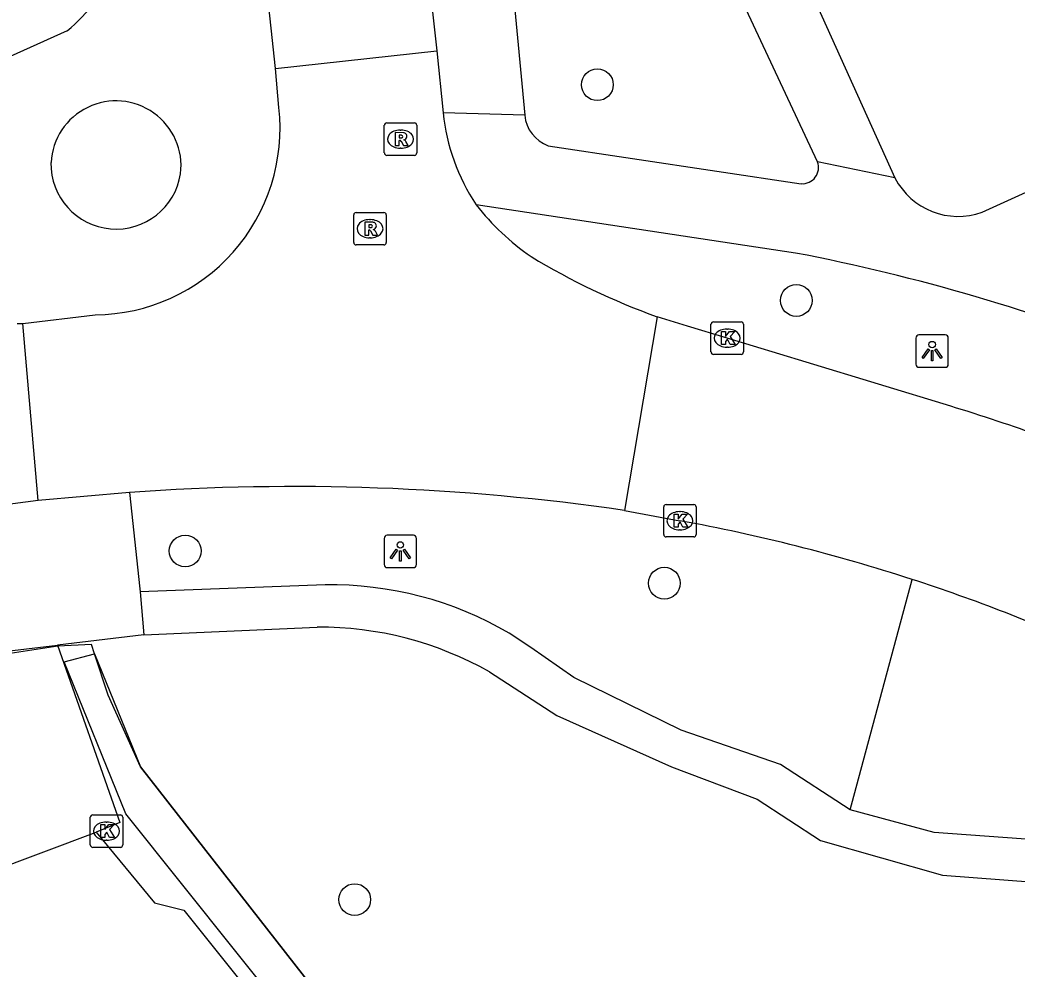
# Model space of a CAD drawing. Extents: x 160037 to 160839, y 385326 to 386441.
# Drawn here: x 160436.25 to 160466.98, y 386057.44 to 386086.69 of the extents above; entities that cross this region are included whole.
import ezdxf

# ---------------------------------------------------------------- set-up
doc = ezdxf.new("R2010")
doc.units = 0
for name, color, linetype in [('IMGEO_Boom', 7, 'Continuous'), ('IMGEO_Groenvoorziening', 7, 'Continuous'), ('IMGEO_Haag', 7, 'Continuous'), ('IMGEO_Hek', 7, 'Continuous'), ('IMGEO_Kolk', 7, 'Continuous'), ('IMGEO_Lichtpunt', 7, 'Continuous'), ('IMGEO_Rijbaan_lokaal_open', 7, 'Continuous'), ('IMGEO_Rioolput', 7, 'Continuous'), ('IMGEO_Voetpad_gesloten', 7, 'Continuous'), ('IMGEO_Voetpad_halfverhard', 7, 'Continuous'), ('IMGEO_Voetpad_open', 7, 'Continuous')]:
    doc.layers.add(name, color=color, linetype=linetype)

msp = doc.modelspace()

# ---------------------------------------------------------------- linework, layer by layer
at = {"layer": 'IMGEO_Boom'}
for centre in [(160454.047, 386084.687), (160460.175, 386078.041), (160441.345, 386070.322), (160456.109, 386069.33), (160446.57, 386059.58)]:
    msp.add_circle(centre, 0.489, dxfattribs=at)
at = {"layer": 'IMGEO_Groenvoorziening'}
msp.add_lwpolyline([(160461.836, 386062.35), (160463.74, 386069.447)], dxfattribs=at)
at = {"layer": 'IMGEO_Haag'}
msp.add_lwpolyline([(160454.044, 386043.49), (160452.076, 386046.291), (160449.767, 386049.39), (160439.514, 386062.225), (160437.613, 386066.906), (160438.554, 386067.158), (160439.969, 386063.668), (160447.804, 386053.639), (160454.081, 386045.605), (160454.623, 386044.91)], dxfattribs=at)
at = {"layer": 'IMGEO_Hek'}
for points in [[(160438.461, 386067.444), (160437.421, 386067.39), (160433.275, 386066.753), (160433.226, 386066.743), (160432.415, 386066.57), (160430.839, 386066.234), (160428.502, 386065.654), (160424.401, 386064.329), (160422.134, 386063.426), (160419.882, 386062.472), (160417.678, 386061.415), (160413.67, 386059.251), (160403.121, 386053.262), (160401.535, 386052.361)], [(160462.513, 386040.524), (160458.013, 386040.571), (160455.062, 386044.349), (160454.623, 386044.91), (160454.081, 386045.605), (160447.804, 386053.639), (160439.969, 386063.668), (160438.975, 386065.882), (160438.554, 386067.158), (160438.461, 386067.444)]]:
    msp.add_lwpolyline(points, dxfattribs=at)
at = {"layer": 'IMGEO_Kolk'}
for p, q in [((160457.621, 386077.38), (160458.473, 386077.38)), ((160457.546, 386076.454), (160457.546, 386077.306)), ((160458.034, 386077.16), (160458.059, 386077.16)), ((160458.547, 386077.306), (160458.547, 386076.454)), ((160458.057, 386076.6), (160458.032, 386076.6)), ((160458.473, 386076.38), (160457.621, 386076.38)), ((160456.089, 386070.828), (160456.089, 386071.68)), ((160456.164, 386071.754), (160457.016, 386071.754)), ((160456.577, 386071.534), (160456.602, 386071.534)), ((160457.09, 386071.68), (160457.09, 386070.828)), ((160456.6, 386070.974), (160456.575, 386070.974)), ((160457.016, 386070.754), (160456.164, 386070.754)), ((160438.421, 386061.264), (160438.421, 386062.116)), ((160438.496, 386062.19), (160439.348, 386062.19)), ((160438.909, 386061.97), (160438.934, 386061.97)), ((160439.422, 386062.116), (160439.422, 386061.264)), ((160438.932, 386061.41), (160438.907, 386061.41)), ((160439.348, 386061.19), (160438.496, 386061.19))]:
    msp.add_line(p, q, dxfattribs=at)
for points in [[(160457.621, 386077.38), (160458.473, 386077.38)], [(160457.546, 386076.454), (160457.546, 386077.306)], [(160457.867, 386077.08), (160457.99, 386077.08), (160457.99, 386076.929), (160458.12, 386077.08), (160458.284, 386077.08), (160458.138, 386076.929), (160458.291, 386076.68), (160458.139, 386076.68), (160458.054, 386076.844), (160457.99, 386076.777), (160457.99, 386076.68), (160457.867, 386076.68), (160457.867, 386077.08)], [(160458.547, 386077.306), (160458.547, 386076.454)], [(160458.473, 386076.38), (160457.621, 386076.38)], [(160456.089, 386070.828), (160456.089, 386071.68)], [(160456.164, 386071.754), (160457.016, 386071.754)], [(160457.09, 386071.68), (160457.09, 386070.828)], [(160456.41, 386071.454), (160456.533, 386071.454), (160456.533, 386071.303), (160456.663, 386071.454), (160456.827, 386071.454), (160456.681, 386071.303), (160456.834, 386071.054), (160456.682, 386071.054), (160456.597, 386071.218), (160456.533, 386071.151), (160456.533, 386071.054), (160456.41, 386071.054), (160456.41, 386071.454)], [(160457.016, 386070.754), (160456.164, 386070.754)], [(160438.421, 386061.264), (160438.421, 386062.116)], [(160438.496, 386062.19), (160439.348, 386062.19)], [(160439.422, 386062.116), (160439.422, 386061.264)], [(160438.742, 386061.89), (160438.865, 386061.89), (160438.865, 386061.739), (160438.995, 386061.89), (160439.159, 386061.89), (160439.013, 386061.739), (160439.166, 386061.49), (160439.014, 386061.49), (160438.929, 386061.654), (160438.865, 386061.587), (160438.865, 386061.49), (160438.742, 386061.49), (160438.742, 386061.89)], [(160439.348, 386061.19), (160438.496, 386061.19)]]:
    msp.add_lwpolyline(points, dxfattribs=at)
for centre, start, end in [((160457.623, 386077.304), 91.552, 178.448), ((160457.623, 386077.304), 91.552, 178.448), ((160458.471, 386077.304), 1.552, 88.448), ((160458.471, 386077.304), 1.552, 88.448), ((160457.623, 386076.456), 181.552, 268.448), ((160457.623, 386076.456), 181.552, 268.448), ((160458.471, 386076.456), 271.552, 358.448), ((160458.471, 386076.456), 271.552, 358.448), ((160456.166, 386071.678), 91.552, 178.448), ((160456.166, 386071.678), 91.552, 178.448), ((160457.014, 386071.678), 1.552, 88.448), ((160457.014, 386071.678), 1.552, 88.448), ((160456.166, 386070.83), 181.552, 268.448), ((160456.166, 386070.83), 181.552, 268.448), ((160457.014, 386070.83), 271.552, 358.448), ((160457.014, 386070.83), 271.552, 358.448), ((160438.498, 386062.114), 91.552, 178.448), ((160438.498, 386062.114), 91.552, 178.448), ((160439.346, 386062.114), 1.552, 88.448), ((160439.346, 386062.114), 1.552, 88.448), ((160438.498, 386061.266), 181.552, 268.448), ((160438.498, 386061.266), 181.552, 268.448), ((160439.346, 386061.266), 271.552, 358.448), ((160439.346, 386061.266), 271.552, 358.448)]:
    msp.add_arc(centre, 0.0765, start, end, dxfattribs=at)
for centre, major_axis, ratio, start_param, end_param in [((160458.033, 386076.88), (-0.387, 0.002), 0.722429, 4.712389, 7.853982), ((160458.058, 386076.88), (-0.39, 0.002), 0.717154, 1.570796, 4.712389), ((160456.576, 386071.254), (-0.387, 0.002), 0.722429, 4.712389, 7.853982), ((160456.601, 386071.254), (-0.39, 0.002), 0.717154, 1.570796, 4.712389), ((160438.908, 386061.69), (-0.387, 0.002), 0.722429, 4.712389, 7.853982), ((160438.933, 386061.69), (-0.39, 0.002), 0.717154, 1.570796, 4.712389)]:
    msp.add_ellipse(centre, major_axis=major_axis, ratio=ratio, start_param=start_param, end_param=end_param, dxfattribs=at)
at = {"layer": 'IMGEO_Lichtpunt'}
for p, q in [((160463.861, 386076.884), (160463.861, 386076.077)), ((160463.861, 386076.884), (160463.861, 386076.077)), ((160464.763, 386076.979), (160463.955, 386076.979)), ((160464.763, 386076.979), (160463.955, 386076.979)), ((160464.857, 386076.077), (160464.857, 386076.884)), ((160464.857, 386076.077), (160464.857, 386076.884)), ((160463.955, 386075.983), (160464.763, 386075.983)), ((160463.955, 386075.983), (160464.763, 386075.983)), ((160447.475, 386070.71), (160447.475, 386069.903)), ((160447.475, 386070.71), (160447.475, 386069.903)), ((160448.377, 386070.805), (160447.569, 386070.805)), ((160448.377, 386070.805), (160447.569, 386070.805)), ((160448.471, 386069.903), (160448.471, 386070.71)), ((160448.471, 386069.903), (160448.471, 386070.71)), ((160447.569, 386069.809), (160448.377, 386069.809)), ((160447.569, 386069.809), (160448.377, 386069.809))]:
    msp.add_line(p, q, dxfattribs=at)
for points in [[(160464.235, 386076.548), (160464.274, 386076.52), (160464.086, 386076.258), (160464.048, 386076.285), (160464.235, 386076.548)], [(160464.337, 386076.5), (160464.384, 386076.5), (160464.384, 386076.178), (160464.337, 386076.178), (160464.337, 386076.5)], [(160464.447, 386076.52), (160464.485, 386076.547), (160464.672, 386076.285), (160464.633, 386076.257), (160464.447, 386076.52)], [(160447.849, 386070.374), (160447.888, 386070.346), (160447.7, 386070.084), (160447.662, 386070.111), (160447.849, 386070.374)], [(160447.951, 386070.326), (160447.998, 386070.326), (160447.998, 386070.004), (160447.951, 386070.004), (160447.951, 386070.326)], [(160448.061, 386070.346), (160448.099, 386070.373), (160448.286, 386070.111), (160448.247, 386070.083), (160448.061, 386070.346)]]:
    msp.add_lwpolyline(points, dxfattribs=at)
for centre in [(160464.36, 386076.682), (160447.974, 386070.508)]:
    msp.add_circle(centre, 0.0994, dxfattribs=at)
for centre, start, end in [((160463.955, 386076.884), 90, 180), ((160463.955, 386076.884), 90, 180), ((160464.763, 386076.884), 0, 90), ((160464.763, 386076.884), 0, 90), ((160463.955, 386076.077), 180, 270), ((160463.955, 386076.077), 180, 270), ((160464.763, 386076.077), 270, 0), ((160464.763, 386076.077), 270, 360), ((160447.569, 386070.71), 90, 180), ((160447.569, 386070.71), 90, 180), ((160448.377, 386070.71), 0, 90), ((160448.377, 386070.71), 0, 90), ((160447.569, 386069.903), 180, 270), ((160447.569, 386069.903), 180, 270), ((160448.377, 386069.903), 270, 0), ((160448.377, 386069.903), 270, 360)]:
    msp.add_arc(centre, 0.0946, start, end, dxfattribs=at)
at = {"layer": 'IMGEO_Rijbaan_lokaal_open'}
for points in [[(160448.766, 386088.69), (160449.099, 386085.729)], [(160444.125, 386085.184), (160443.865, 386087.68)], [(160444.125, 386085.184), (160449.099, 386085.729)], [(160449.099, 386085.729), (160449.289, 386083.818)], [(160444.231, 386083.987), (160444.125, 386085.184)], [(160436.164, 386077.332), (160436.343, 386077.336)], [(160436.343, 386077.336), (160438.572, 386077.6)], [(160436.816, 386071.875), (160436.343, 386077.336)], [(160455.889, 386077.541), (160454.879, 386071.573)], [(160464.932, 386074.783), (160460.475, 386076.143), (160458.047, 386076.88), (160456.822, 386077.249), (160455.889, 386077.541)], [(160439.631, 386072.127), (160436.816, 386071.875)], [(160436.816, 386071.875), (160435.635, 386071.723)], [(160454.879, 386071.573), (160456.59, 386071.254)]]:
    msp.add_lwpolyline(points, dxfattribs=at)
for centre, radius, start, end in [((160438.533, 386083.335), 5.735, 270.3865, 6.5305), ((160455.565, 386084.489), 6.312, 186.1048, 213.6693), ((160456.517, 386085.857), 7.886, 218.108, 235.0637), ((160463.201, 386097.909), 21.641, 238.8319, 250.2517), ((160448.71, 386021.479), 55.717, 66.8828, 73.0729), ((160444.699, 386001.496), 70.812, 81.73437, 94.10405), ((160446.771, 386017.353), 54.788, 71.9577, 79.6759), ((160446.869, 386017.513), 54.606, 65.5965, 72.0036)]:
    msp.add_arc(centre, radius, start, end, dxfattribs=at)
at = {"layer": 'IMGEO_Rioolput'}
for p, q in [((160447.556, 386083.512), (160448.408, 386083.512)), ((160447.481, 386082.586), (160447.481, 386083.438)), ((160447.969, 386083.292), (160447.994, 386083.292)), ((160448.482, 386083.438), (160448.482, 386082.586)), ((160447.992, 386082.732), (160447.967, 386082.732)), ((160448.408, 386082.512), (160447.556, 386082.512)), ((160446.614, 386080.752), (160447.466, 386080.752)), ((160446.539, 386079.826), (160446.539, 386080.678)), ((160447.027, 386080.532), (160447.052, 386080.532)), ((160447.54, 386080.678), (160447.54, 386079.826)), ((160447.05, 386079.972), (160447.025, 386079.972)), ((160447.466, 386079.752), (160446.614, 386079.752))]:
    msp.add_line(p, q, dxfattribs=at)
for points in [[(160447.556, 386083.512), (160448.408, 386083.512)], [(160447.481, 386082.586), (160447.481, 386083.438)], [(160448.07, 386083.21), (160447.818, 386083.212), (160447.818, 386082.812)], [(160448.482, 386083.438), (160448.482, 386082.586)], [(160447.818, 386082.812), (160447.942, 386082.812), (160447.942, 386082.974), (160447.953, 386082.974)], [(160447.996, 386083.131), (160447.942, 386083.131), (160447.942, 386083.05)], [(160447.942, 386083.05), (160447.994, 386083.05)], [(160448, 386082.945), (160448.071, 386082.812), (160448.211, 386082.812), (160448.146, 386082.938)], [(160448.408, 386082.512), (160447.556, 386082.512)], [(160446.614, 386080.752), (160447.466, 386080.752)], [(160446.539, 386079.826), (160446.539, 386080.678)], [(160447.128, 386080.45), (160446.876, 386080.452), (160446.876, 386080.052)], [(160447.54, 386080.678), (160447.54, 386079.826)], [(160446.876, 386080.052), (160447, 386080.052), (160447, 386080.214), (160447.011, 386080.214)], [(160447.054, 386080.371), (160447, 386080.371), (160447, 386080.29)], [(160447, 386080.29), (160447.052, 386080.29)], [(160447.058, 386080.185), (160447.129, 386080.052), (160447.269, 386080.052), (160447.204, 386080.178)], [(160447.466, 386079.752), (160446.614, 386079.752)]]:
    msp.add_lwpolyline(points, dxfattribs=at)
for centre, radius, start, end in [((160447.558, 386083.436), 0.0765, 91.552, 178.448), ((160447.558, 386083.436), 0.0765, 91.552, 178.448), ((160448.406, 386083.436), 0.0765, 1.552, 88.448), ((160448.406, 386083.436), 0.0765, 1.552, 88.448), ((160448.069, 386083.1), 0.109, 350.3612, 89.416), ((160447.952, 386082.921), 0.0533, 26.0293, 88.6989), ((160447.978, 386083.239), 0.19, 274.7715, 282.9687), ((160448.002, 386083.035), 0.0964, 77.0061, 93.1865), ((160448.016, 386083.092), 0.0378, 276.6634, 79.6772), ((160448.067, 386083.1), 0.112, 277.5842, 350.9817), ((160448.051, 386082.885), 0.108, 29.5134, 73.7905), ((160447.558, 386082.588), 0.0765, 181.552, 268.448), ((160447.558, 386082.588), 0.0765, 181.552, 268.448), ((160448.406, 386082.588), 0.0765, 271.552, 358.448), ((160448.406, 386082.588), 0.0765, 271.552, 358.448), ((160446.616, 386080.676), 0.0765, 91.552, 178.448), ((160446.616, 386080.676), 0.0765, 91.552, 178.448), ((160447.464, 386080.676), 0.0765, 1.552, 88.448), ((160447.464, 386080.676), 0.0765, 1.552, 88.448), ((160447.127, 386080.34), 0.109, 350.3612, 89.416), ((160447.01, 386080.161), 0.0533, 26.0293, 88.6989), ((160447.036, 386080.479), 0.19, 274.7715, 282.9687), ((160447.06, 386080.275), 0.0964, 77.0061, 93.1865), ((160447.074, 386080.332), 0.0378, 276.6634, 79.6772), ((160447.125, 386080.34), 0.112, 277.5842, 350.9817), ((160447.109, 386080.125), 0.108, 29.5134, 73.7905), ((160446.616, 386079.828), 0.0765, 181.552, 268.448), ((160446.616, 386079.828), 0.0765, 181.552, 268.448), ((160447.464, 386079.828), 0.0765, 271.552, 358.448), ((160447.464, 386079.828), 0.0765, 271.552, 358.448)]:
    msp.add_arc(centre, radius, start, end, dxfattribs=at)
for centre, major_axis, ratio, start_param, end_param in [((160447.968, 386083.012), (-0.387, 0.002), 0.722429, 4.712389, 7.853982), ((160447.993, 386083.012), (-0.39, 0.002), 0.717154, 1.570796, 4.712389), ((160447.026, 386080.252), (-0.387, 0.002), 0.722429, 4.712389, 7.853982), ((160447.051, 386080.252), (-0.39, 0.002), 0.717154, 1.570796, 4.712389)]:
    msp.add_ellipse(centre, major_axis=major_axis, ratio=ratio, start_param=start_param, end_param=end_param, dxfattribs=at)
at = {"layer": 'IMGEO_Voetpad_gesloten'}
for points in [[(160435.113, 386060.947), (160435.287, 386060.415), (160438.602, 386061.657)], [(160438.602, 386061.657), (160440.398, 386059.482), (160441.299, 386059.253), (160450.761, 386047.43)]]:
    msp.add_lwpolyline(points, dxfattribs=at)
at = {"layer": 'IMGEO_Voetpad_halfverhard'}
for points in [[(160445.655, 386069.276), (160439.953, 386069.064)], [(160440.073, 386067.734), (160445.41, 386067.976)], [(160461.836, 386062.35), (160459.685, 386063.739), (160456.628, 386064.796), (160453.317, 386066.42), (160451.998, 386067.349), (160451.332, 386067.785)], [(160450.726, 386066.596), (160452.792, 386065.249), (160456.334, 386063.673), (160458.964, 386062.679), (160460.92, 386061.403), (160464.677, 386060.331), (160472.37, 386059.743)], [(160472.611, 386061.057), (160464.424, 386061.65), (160461.836, 386062.35)]]:
    msp.add_lwpolyline(points, dxfattribs=at)
for centre, radius, start, end in [((160445.853, 386058.478), 10.8, 59.5168, 91.0517), ((160445.471, 386057.282), 10.694, 60.5686, 90.3266)]:
    msp.add_arc(centre, radius, start, end, dxfattribs=at)
at = {"layer": 'IMGEO_Voetpad_open'}
for points in [[(160453.801, 386101.927), (160460.384, 386088.081), (160463.214, 386081.817)], [(160460.825, 386082.312), (160452.021, 386101.119), (160450.089, 386100.248), (160450.712, 386095.349), (160451.809, 386083.747)], [(160437.712, 386086.352), (160418.978, 386077.922)], [(160451.809, 386083.747), (160449.289, 386083.818)], [(160465.902, 386080.76), (160470.559, 386082.88)], [(160452.528, 386082.809), (160460.327, 386081.64)], [(160463.214, 386081.817), (160460.825, 386082.312)], [(160460.154, 386079.501), (160450.312, 386080.99)], [(160439.631, 386072.127), (160439.945, 386069.155), (160439.953, 386069.064)], [(160439.953, 386069.064), (160440.073, 386067.734)], [(160440.073, 386067.734), (160437.411, 386067.42)], [(160433.398, 386066.811), (160435.493, 386067.193), (160437.411, 386067.42)], [(160437.411, 386067.42), (160439.336, 386061.957), (160438.602, 386061.657)]]:
    msp.add_lwpolyline(points, dxfattribs=at)
for centre, radius, start, end in [((160434.511, 386090.256), 5.049, 309.3505, 337.6705), ((160439.213, 386082.185), 2.005, 353.148, 177.0017), ((160452.911, 386083.847), 1.106, 185.1833, 249.7588), ((160439.218, 386082.25), 2.008, 178.8634, 351.2863), ((160460.364, 386082.133), 0.494, 265.6625, 21.2553), ((160465.162, 386082.823), 2.192, 207.3267, 289.7409), ((160448.682, 386019.999), 60.598, 68.26831, 79.08732)]:
    msp.add_arc(centre, radius, start, end, dxfattribs=at)

doc.saveas('drawing.dxf')
